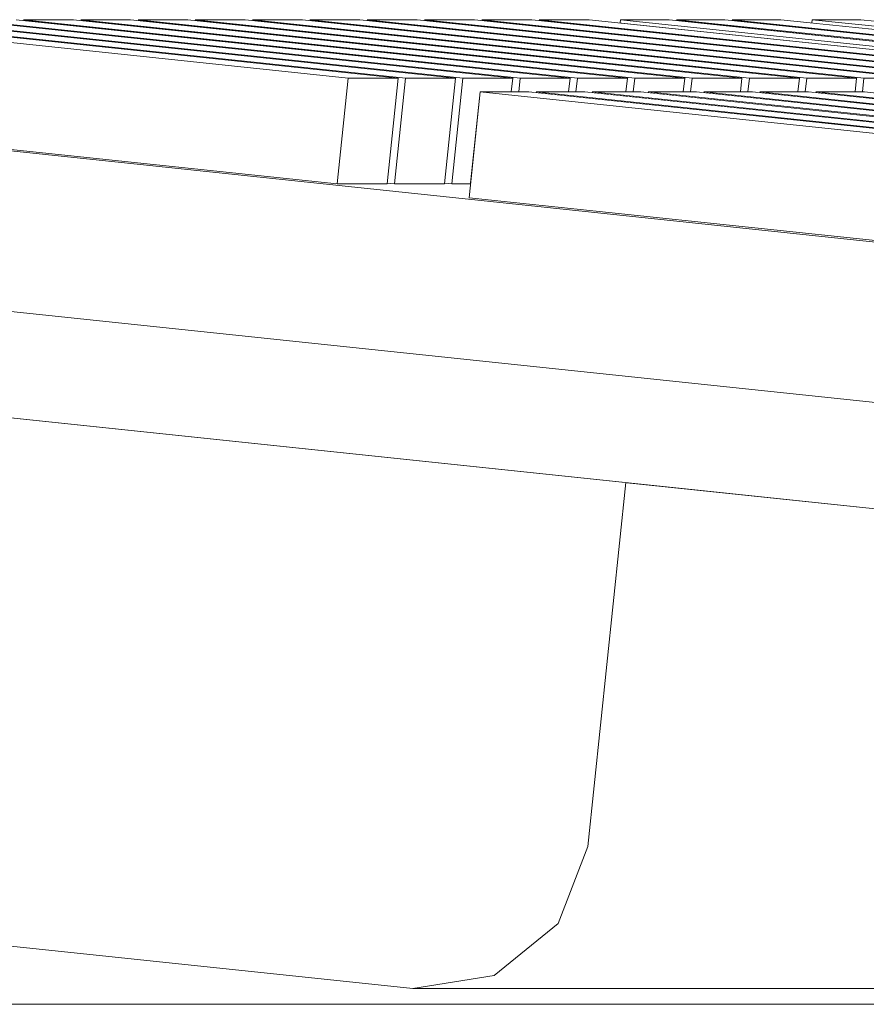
# Model space of a CAD drawing. Header units: millimetres. Extents: x -30280 to 309309, y -17460 to 4378.
# Tile 947 of 1056: x 255132 to 255148, y -12710 to -12691. Entities that reach past the tile are written whole.
import ezdxf

# ---------------------------------------------------------------- set-up
doc = ezdxf.new("R2010")
doc.units = ezdxf.units.MM
doc.header["$MEASUREMENT"] = 0
doc.linetypes.add('Wipeout_Contour', pattern=[1000, 0, -1000])
doc.layers.add('Nuevo_09_EI_Mobiliari general', color=7, linetype='Continuous')
doc.layers.add('Nuevo_09_EI_Mobiliari general_Pluma_Nº__1', color=7, linetype='Continuous', lineweight=5)

# ---------------------------------------------------------------- blocks, each defined once
blk = doc.blocks.new('Elem Sección_528_6', base_point=(235890.588, -13459.976))
at = {"layer": 'Nuevo_09_EI_Mobiliari general_Pluma_Nº__1', "color": 7, "linetype": 'Continuous', "lineweight": 5}
blk.add_line((255404.197, -12709.976), (254654.197, -12709.976), dxfattribs=at)
blk = doc.blocks.new('Elem Sección_534_6', base_point=(235890.588, -13459.976))
at = {"color": 254, "linetype": 'Wipeout_Contour', "lineweight": 0, "ltscale": 1021794.383830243}
blk.add_wipeout([(255137.841, -12692.56), (255138.78, -12692.56), (255128.357, -12691.463), (255127.417, -12691.463)], dxfattribs=at).dxf.layer = 'Nuevo_09_EI_Mobiliari general'
at = {"color": 254, "linetype": 'Wipeout_Contour', "lineweight": 0, "ltscale": 1021877.366396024}
blk.add_wipeout([(255142.346, -12707.007), (255163.582, -12707.007), (255164.068, -12702.377), (255143.064, -12700.166)], dxfattribs=at).dxf.layer = 'Nuevo_09_EI_Mobiliari general'
at = {"color": 254, "linetype": 'Wipeout_Contour', "lineweight": 0, "ltscale": 1021875.763418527}
blk.add_wipeout([(255141.791, -12708.457), (255163.026, -12708.457), (255163.582, -12707.007), (255142.346, -12707.007)], dxfattribs=at).dxf.layer = 'Nuevo_09_EI_Mobiliari general'
at = {"color": 254, "linetype": 'Wipeout_Contour', "lineweight": 0, "ltscale": 1021872.487929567}
blk.add_wipeout([(255140.586, -12709.434), (255161.821, -12709.434), (255163.026, -12708.457), (255141.791, -12708.457)], dxfattribs=at).dxf.layer = 'Nuevo_09_EI_Mobiliari general'
at = {"color": 254, "linetype": 'Wipeout_Contour', "lineweight": 0, "ltscale": 1021867.143227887}
blk.add_wipeout([(255139.054, -12709.677), (255160.29, -12709.677), (255161.821, -12709.434), (255140.586, -12709.434)], dxfattribs=at).dxf.layer = 'Nuevo_09_EI_Mobiliari general'
at = {"color": 254, "linetype": 'Wipeout_Contour', "lineweight": 0, "ltscale": 3065388.268636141}
blk.add_wipeout([(255125.465, -12705.23), (255125.708, -12706.764), (255126.684, -12707.971), (255128.131, -12708.527), (255139.054, -12709.677), (255140.586, -12709.434), (255141.791, -12708.457), (255142.346, -12707.007), (255143.064, -12700.166), (255128.014, -12698.582), (255126.546, -12698.425), (255126.184, -12698.385)], dxfattribs=at).dxf.layer = 'Nuevo_09_EI_Mobiliari general'
at = {"layer": 'Nuevo_09_EI_Mobiliari general_Pluma_Nº__1', "color": 7, "linetype": 'Continuous', "lineweight": 5}
blk.add_line((255139.054, -12709.677), (255160.29, -12709.677), dxfattribs=at)
at = {"color": 254, "linetype": 'Wipeout_Contour', "lineweight": 0, "ltscale": 1277530.008559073}
blk.add_wipeout([(255128.221, -12696.605), (255128.014, -12698.582), (255231.286, -12709.453), (255231.493, -12707.475), (255231.384, -12707.464)], dxfattribs=at).dxf.layer = 'Nuevo_09_EI_Mobiliari general'
at = {"layer": 'Nuevo_09_EI_Mobiliari general_Pluma_Nº__1', "color": 7, "linetype": 'Continuous', "lineweight": 5}
for p, q in [((255139.054, -12709.677), (255128.131, -12708.527)), ((255141.791, -12708.457), (255140.586, -12709.434)), ((255140.586, -12709.434), (255139.054, -12709.677))]:
    blk.add_line(p, q, dxfattribs=at)
at = {"color": 254, "linetype": 'Wipeout_Contour', "lineweight": 0, "ltscale": 1021983.069548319}
blk.add_wipeout([(255128.112, -12696.593), (255231.384, -12707.464), (255231.697, -12704.48), (255128.425, -12693.609)], dxfattribs=at).dxf.layer = 'Nuevo_09_EI_Mobiliari general'
at = {"layer": 'Nuevo_09_EI_Mobiliari general_Pluma_Nº__1', "color": 7, "linetype": 'Continuous', "lineweight": 5}
blk.add_line((255142.346, -12707.007), (255141.791, -12708.457), dxfattribs=at)
at = {"color": 254, "linetype": 'Wipeout_Contour', "lineweight": 0, "ltscale": 24274624.35500605}
blk.add_wipeout([(255123.736, -12693.087), (255124.263, -12693.157), (255125.979, -12693.348), (255128.425, -12693.609), (255231.697, -12704.48), (255234.216, -12704.742), (255236.135, -12704.933), (255236.938, -12705.003), (255260.165, -12705.003), (255259.638, -12704.933), (255257.922, -12704.742), (255255.476, -12704.48), (255255.203, -12704.452), (255255.2, -12704.48), (255254.285, -12704.48), (255254.148, -12704.466), (255254.147, -12704.48), (255253.232, -12704.48), (255253.096, -12704.466), (255253.094, -12704.48), (255251.127, -12704.48), (255250.544, -12704.419), (255250.538, -12704.48), (255249.623, -12704.48), (255249.487, -12704.466), (255249.485, -12704.48), (255248.571, -12704.48), (255248.434, -12704.466), (255248.432, -12704.48), (255247.518, -12704.48), (255246.936, -12704.419), (255246.929, -12704.48), (255245.491, -12704.48), (255245.354, -12704.466), (255245.352, -12704.48), (255244.188, -12704.48), (255244.051, -12704.466), (255244.05, -12704.48), (255242.611, -12704.48), (255242.475, -12704.466), (255242.473, -12704.48), (255236.294, -12704.48), (255236.158, -12704.466), (255236.156, -12704.48), (255234.717, -12704.48), (255234.581, -12704.466), (255234.579, -12704.48), (255233.55, -12704.48), (255233.413, -12704.466), (255233.412, -12704.48), (255231.973, -12704.48), (255213.596, -12702.546), (255213.624, -12702.285), (255213.329, -12702.285), (255213.192, -12702.27), (255213.191, -12702.285), (255212.276, -12702.285), (255212.14, -12702.27), (255212.138, -12702.285), (255211.114, -12702.285), (255195.226, -12700.612), (255195.253, -12700.351), (255194.568, -12700.351), (255194.431, -12700.336), (255194.43, -12700.351), (255192.743, -12700.351), (255176.855, -12698.678), (255176.883, -12698.417), (255176.833, -12698.417), (255176.696, -12698.403), (255176.695, -12698.417), (255175.78, -12698.417), (255175.643, -12698.403), (255175.642, -12698.417), (255174.373, -12698.417), (255158.485, -12696.745), (255158.512, -12696.483), (255158.108, -12696.483), (255157.971, -12696.469), (255157.97, -12696.483), (255157.055, -12696.483), (255156.918, -12696.469), (255156.917, -12696.483), (255156.002, -12696.483), (255140.114, -12694.811), (255140.142, -12694.55), (255139.788, -12694.55), (255139.651, -12694.535), (255139.65, -12694.55), (255138.71, -12694.55), (255138.573, -12694.535), (255138.572, -12694.55), (255137.632, -12694.55), (255127.208, -12693.452), (255127.246, -12693.087)], dxfattribs=at).dxf.layer = 'Nuevo_09_EI_Mobiliari general'
at = {"layer": 'Nuevo_09_EI_Mobiliari general_Pluma_Nº__1', "color": 7, "linetype": 'Continuous', "lineweight": 5}
for p, q in [((255128.112, -12696.593), (255231.384, -12707.464)), ((255128.014, -12698.582), (255231.286, -12709.453)), ((255143.064, -12700.166), (255142.346, -12707.007))]:
    blk.add_line(p, q, dxfattribs=at)
at = {"color": 254, "linetype": 'Wipeout_Contour', "lineweight": 0, "ltscale": 1021815.095344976}
blk.add_wipeout([(255137.632, -12694.55), (255138.572, -12694.55), (255138.78, -12692.56), (255137.841, -12692.56)], dxfattribs=at).dxf.layer = 'Nuevo_09_EI_Mobiliari general'
at = {"color": 254, "linetype": 'Wipeout_Contour', "lineweight": 0, "ltscale": 1021792.287063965}
blk.add_wipeout([(255127.208, -12693.452), (255137.632, -12694.55), (255137.841, -12692.56), (255127.417, -12691.463)], dxfattribs=at).dxf.layer = 'Nuevo_09_EI_Mobiliari general'
at = {"color": 254, "linetype": 'Wipeout_Contour', "lineweight": 0, "ltscale": 1021798.691110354}
blk.add_wipeout([(255129.435, -12691.463), (255128.495, -12691.463), (255138.919, -12692.56), (255139.859, -12692.56)], dxfattribs=at).dxf.layer = 'Nuevo_09_EI_Mobiliari general'
at = {"color": 254, "linetype": 'Wipeout_Contour', "lineweight": 0, "ltscale": 1021819.402624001}
blk.add_wipeout([(255138.919, -12692.56), (255138.71, -12694.55), (255139.65, -12694.55), (255139.859, -12692.56)], dxfattribs=at).dxf.layer = 'Nuevo_09_EI_Mobiliari general'
at = {"color": 254, "linetype": 'Wipeout_Contour', "lineweight": 0, "ltscale": 1532704.243477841}
blk.add_wipeout([(255128.495, -12691.463), (255128.493, -12691.478), (255138.78, -12692.56), (255138.573, -12694.535), (255138.71, -12694.55), (255138.919, -12692.56)], dxfattribs=at).dxf.layer = 'Nuevo_09_EI_Mobiliari general'
at = {"color": 254, "linetype": 'Wipeout_Contour', "lineweight": 0, "ltscale": 1021802.998390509}
blk.add_wipeout([(255139.997, -12692.56), (255140.937, -12692.56), (255130.513, -12691.463), (255129.573, -12691.463)], dxfattribs=at).dxf.layer = 'Nuevo_09_EI_Mobiliari general'
at = {"color": 254, "linetype": 'Wipeout_Contour', "lineweight": 0, "ltscale": 1532735.445176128}
blk.add_wipeout([(255139.997, -12692.56), (255139.788, -12694.55), (255140.142, -12694.55), (255140.323, -12692.822), (255140.909, -12692.822), (255140.937, -12692.56)], dxfattribs=at).dxf.layer = 'Nuevo_09_EI_Mobiliari general'
at = {"color": 254, "linetype": 'Wipeout_Contour', "lineweight": 0, "ltscale": 1532710.704396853}
blk.add_wipeout([(255129.573, -12691.463), (255129.572, -12691.478), (255139.859, -12692.56), (255139.651, -12694.535), (255139.788, -12694.55), (255139.997, -12692.56)], dxfattribs=at).dxf.layer = 'Nuevo_09_EI_Mobiliari general'
at = {"layer": 'Nuevo_09_EI_Mobiliari general_Pluma_Nº__1', "color": 7, "linetype": 'Continuous', "lineweight": 5}
for p, q in [((255127.208, -12693.452), (255137.632, -12694.55)), ((255137.632, -12694.55), (255138.572, -12694.55)), ((255138.573, -12694.535), (255138.71, -12694.55)), ((255138.71, -12694.55), (255139.65, -12694.55)), ((255139.651, -12694.535), (255139.788, -12694.55))]:
    blk.add_line(p, q, dxfattribs=at)
at = {"color": 254, "linetype": 'Wipeout_Contour', "lineweight": 0, "ltscale": 1021807.305670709}
blk.add_wipeout([(255141.075, -12692.56), (255142.015, -12692.56), (255131.591, -12691.463), (255130.651, -12691.463)], dxfattribs=at).dxf.layer = 'Nuevo_09_EI_Mobiliari general'
at = {"color": 254, "linetype": 'Wipeout_Contour', "lineweight": 0, "ltscale": 2043656.540707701}
blk.add_wipeout([(255141.048, -12692.822), (255141.238, -12692.822), (255141.374, -12692.836), (255141.376, -12692.822), (255141.772, -12692.822), (255141.987, -12692.822), (255142.015, -12692.56), (255141.075, -12692.56)], dxfattribs=at).dxf.layer = 'Nuevo_09_EI_Mobiliari general'
at = {"color": 254, "linetype": 'Wipeout_Contour', "lineweight": 0, "ltscale": 1532717.365855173}
blk.add_wipeout([(255130.65, -12691.478), (255140.937, -12692.56), (255140.909, -12692.822), (255141.048, -12692.822), (255141.075, -12692.56), (255130.651, -12691.463)], dxfattribs=at).dxf.layer = 'Nuevo_09_EI_Mobiliari general'
at = {"color": 254, "linetype": 'Wipeout_Contour', "lineweight": 0, "ltscale": 1021811.612950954}
blk.add_wipeout([(255142.153, -12692.56), (255143.093, -12692.56), (255132.669, -12691.463), (255131.729, -12691.463)], dxfattribs=at).dxf.layer = 'Nuevo_09_EI_Mobiliari general'
at = {"color": 254, "linetype": 'Wipeout_Contour', "lineweight": 0, "ltscale": 1788207.008488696}
blk.add_wipeout([(255142.153, -12692.56), (255142.126, -12692.822), (255142.29, -12692.822), (255142.427, -12692.836), (255142.429, -12692.822), (255143.066, -12692.822), (255143.093, -12692.56)], dxfattribs=at).dxf.layer = 'Nuevo_09_EI_Mobiliari general'
at = {"color": 254, "linetype": 'Wipeout_Contour', "lineweight": 0, "ltscale": 1532723.826775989}
blk.add_wipeout([(255131.728, -12691.478), (255142.015, -12692.56), (255141.987, -12692.822), (255142.126, -12692.822), (255142.153, -12692.56), (255131.729, -12691.463)], dxfattribs=at).dxf.layer = 'Nuevo_09_EI_Mobiliari general'
at = {"layer": 'Nuevo_09_EI_Mobiliari general_Pluma_Nº__1', "color": 7, "linetype": 'Continuous', "lineweight": 5}
blk.add_line((255132.669, -12691.463), (255131.729, -12691.463), dxfattribs=at)
at = {"color": 254, "linetype": 'Wipeout_Contour', "lineweight": 0, "ltscale": 1021815.920231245}
blk.add_wipeout([(255143.231, -12692.56), (255144.171, -12692.56), (255133.747, -12691.463), (255132.808, -12691.463)], dxfattribs=at).dxf.layer = 'Nuevo_09_EI_Mobiliari general'
at = {"color": 254, "linetype": 'Wipeout_Contour', "lineweight": 0, "ltscale": 1788214.548790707}
blk.add_wipeout([(255143.204, -12692.822), (255143.343, -12692.822), (255143.48, -12692.836), (255143.482, -12692.822), (255144.144, -12692.822), (255144.171, -12692.56), (255143.231, -12692.56)], dxfattribs=at).dxf.layer = 'Nuevo_09_EI_Mobiliari general'
at = {"color": 254, "linetype": 'Wipeout_Contour', "lineweight": 0, "ltscale": 1532730.287695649}
blk.add_wipeout([(255132.806, -12691.478), (255143.093, -12692.56), (255143.066, -12692.822), (255143.204, -12692.822), (255143.231, -12692.56), (255132.808, -12691.463)], dxfattribs=at).dxf.layer = 'Nuevo_09_EI_Mobiliari general'
at = {"layer": 'Nuevo_09_EI_Mobiliari general_Pluma_Nº__1', "color": 7, "linetype": 'Continuous', "lineweight": 5}
blk.add_line((255133.747, -12691.463), (255132.808, -12691.463), dxfattribs=at)
at = {"color": 254, "linetype": 'Wipeout_Contour', "lineweight": 0, "ltscale": 1021820.22751158}
blk.add_wipeout([(255144.309, -12692.56), (255145.249, -12692.56), (255134.826, -12691.463), (255133.886, -12691.463)], dxfattribs=at).dxf.layer = 'Nuevo_09_EI_Mobiliari general'
at = {"color": 254, "linetype": 'Wipeout_Contour', "lineweight": 0, "ltscale": 1788222.089088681}
blk.add_wipeout([(255144.282, -12692.822), (255144.396, -12692.822), (255144.533, -12692.836), (255144.534, -12692.822), (255145.222, -12692.822), (255145.249, -12692.56), (255144.309, -12692.56)], dxfattribs=at).dxf.layer = 'Nuevo_09_EI_Mobiliari general'
at = {"color": 254, "linetype": 'Wipeout_Contour', "lineweight": 0, "ltscale": 1532736.748615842}
blk.add_wipeout([(255133.884, -12691.478), (255144.171, -12692.56), (255144.144, -12692.822), (255144.282, -12692.822), (255144.309, -12692.56), (255133.886, -12691.463)], dxfattribs=at).dxf.layer = 'Nuevo_09_EI_Mobiliari general'
at = {"layer": 'Nuevo_09_EI_Mobiliari general_Pluma_Nº__1', "color": 7, "linetype": 'Continuous', "lineweight": 5}
blk.add_line((255134.826, -12691.463), (255133.886, -12691.463), dxfattribs=at)
at = {"color": 254, "linetype": 'Wipeout_Contour', "lineweight": 0, "ltscale": 1021824.53479196}
blk.add_wipeout([(255145.388, -12692.56), (255146.328, -12692.56), (255135.904, -12691.463), (255134.964, -12691.463)], dxfattribs=at).dxf.layer = 'Nuevo_09_EI_Mobiliari general'
at = {"color": 254, "linetype": 'Wipeout_Contour', "lineweight": 0, "ltscale": 1788229.629391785}
blk.add_wipeout([(255145.36, -12692.822), (255145.449, -12692.822), (255145.586, -12692.836), (255145.587, -12692.822), (255146.3, -12692.822), (255146.328, -12692.56), (255145.388, -12692.56)], dxfattribs=at).dxf.layer = 'Nuevo_09_EI_Mobiliari general'
at = {"color": 254, "linetype": 'Wipeout_Contour', "lineweight": 0, "ltscale": 1532743.209535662}
blk.add_wipeout([(255134.962, -12691.478), (255145.249, -12692.56), (255145.222, -12692.822), (255145.36, -12692.822), (255145.388, -12692.56), (255134.964, -12691.463)], dxfattribs=at).dxf.layer = 'Nuevo_09_EI_Mobiliari general'
at = {"layer": 'Nuevo_09_EI_Mobiliari general_Pluma_Nº__1', "color": 7, "linetype": 'Continuous', "lineweight": 5}
blk.add_line((255135.904, -12691.463), (255134.964, -12691.463), dxfattribs=at)
at = {"color": 254, "linetype": 'Wipeout_Contour', "lineweight": 0, "ltscale": 1021828.842072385}
blk.add_wipeout([(255146.466, -12692.56), (255147.406, -12692.56), (255136.982, -12691.463), (255136.042, -12691.463)], dxfattribs=at).dxf.layer = 'Nuevo_09_EI_Mobiliari general'
at = {"color": 254, "linetype": 'Wipeout_Contour', "lineweight": 0, "ltscale": 1788237.169692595}
blk.add_wipeout([(255146.438, -12692.822), (255146.502, -12692.822), (255146.639, -12692.836), (255146.64, -12692.822), (255147.378, -12692.822), (255147.406, -12692.56), (255146.466, -12692.56)], dxfattribs=at).dxf.layer = 'Nuevo_09_EI_Mobiliari general'
at = {"color": 254, "linetype": 'Wipeout_Contour', "lineweight": 0, "ltscale": 1532749.670456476}
blk.add_wipeout([(255136.04, -12691.478), (255146.328, -12692.56), (255146.3, -12692.822), (255146.438, -12692.822), (255146.466, -12692.56), (255136.042, -12691.463)], dxfattribs=at).dxf.layer = 'Nuevo_09_EI_Mobiliari general'
at = {"layer": 'Nuevo_09_EI_Mobiliari general_Pluma_Nº__1', "color": 7, "linetype": 'Continuous', "lineweight": 5}
blk.add_line((255136.982, -12691.463), (255136.042, -12691.463), dxfattribs=at)
at = {"color": 254, "linetype": 'Wipeout_Contour', "lineweight": 0, "ltscale": 1021833.149352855}
blk.add_wipeout([(255147.544, -12692.56), (255148.484, -12692.56), (255138.06, -12691.463), (255137.12, -12691.463)], dxfattribs=at).dxf.layer = 'Nuevo_09_EI_Mobiliari general'
at = {"color": 254, "linetype": 'Wipeout_Contour', "lineweight": 0, "ltscale": 1788244.709994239}
blk.add_wipeout([(255147.516, -12692.822), (255147.555, -12692.822), (255147.691, -12692.836), (255147.693, -12692.822), (255148.456, -12692.822), (255148.484, -12692.56), (255147.544, -12692.56)], dxfattribs=at).dxf.layer = 'Nuevo_09_EI_Mobiliari general'
at = {"color": 254, "linetype": 'Wipeout_Contour', "lineweight": 0, "ltscale": 1532756.131375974}
blk.add_wipeout([(255137.119, -12691.478), (255147.406, -12692.56), (255147.378, -12692.822), (255147.516, -12692.822), (255147.544, -12692.56), (255137.12, -12691.463)], dxfattribs=at).dxf.layer = 'Nuevo_09_EI_Mobiliari general'
at = {"layer": 'Nuevo_09_EI_Mobiliari general_Pluma_Nº__1', "color": 7, "linetype": 'Continuous', "lineweight": 5}
for p, q in [((255127.417, -12691.463), (255137.841, -12692.56)), ((255138.06, -12691.463), (255137.12, -12691.463)), ((255137.632, -12694.55), (255137.841, -12692.56))]:
    blk.add_line(p, q, dxfattribs=at)
at = {"color": 254, "linetype": 'Wipeout_Contour', "lineweight": 0, "ltscale": 1021837.45663337}
blk.add_wipeout([(255148.622, -12692.56), (255149.562, -12692.56), (255139.138, -12691.463), (255138.198, -12691.463)], dxfattribs=at).dxf.layer = 'Nuevo_09_EI_Mobiliari general'
at = {"color": 254, "linetype": 'Wipeout_Contour', "lineweight": 0, "ltscale": 1532762.592296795}
blk.add_wipeout([(255138.197, -12691.478), (255148.484, -12692.56), (255148.456, -12692.822), (255148.595, -12692.822), (255148.622, -12692.56), (255138.198, -12691.463)], dxfattribs=at).dxf.layer = 'Nuevo_09_EI_Mobiliari general'
at = {"layer": 'Nuevo_09_EI_Mobiliari general_Pluma_Nº__1', "color": 7, "linetype": 'Continuous', "lineweight": 5}
for p, q in [((255138.78, -12692.56), (255128.357, -12691.463)), ((255128.495, -12691.463), (255138.919, -12692.56)), ((255139.138, -12691.463), (255138.198, -12691.463)), ((255137.841, -12692.56), (255138.78, -12692.56)), ((255138.572, -12694.55), (255138.78, -12692.56)), ((255138.71, -12694.55), (255138.919, -12692.56))]:
    blk.add_line(p, q, dxfattribs=at)
at = {"color": 254, "linetype": 'Wipeout_Contour', "lineweight": 0, "ltscale": 1021841.76391393}
blk.add_wipeout([(255149.7, -12692.56), (255150.64, -12692.56), (255140.216, -12691.463), (255139.276, -12691.463)], dxfattribs=at).dxf.layer = 'Nuevo_09_EI_Mobiliari general'
at = {"color": 254, "linetype": 'Wipeout_Contour', "lineweight": 0, "ltscale": 1788233.759803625}
blk.add_wipeout([(255139.275, -12691.478), (255149.562, -12692.56), (255149.535, -12692.822), (255149.66, -12692.822), (255149.673, -12692.823), (255149.7, -12692.56), (255139.276, -12691.463)], dxfattribs=at).dxf.layer = 'Nuevo_09_EI_Mobiliari general'
at = {"layer": 'Nuevo_09_EI_Mobiliari general_Pluma_Nº__1', "color": 7, "linetype": 'Continuous', "lineweight": 5}
for p, q in [((255139.859, -12692.56), (255129.435, -12691.463)), ((255129.573, -12691.463), (255139.997, -12692.56)), ((255140.216, -12691.463), (255139.276, -12691.463)), ((255138.919, -12692.56), (255139.859, -12692.56)), ((255139.65, -12694.55), (255139.859, -12692.56)), ((255139.788, -12694.55), (255139.997, -12692.56))]:
    blk.add_line(p, q, dxfattribs=at)
at = {"color": 254, "linetype": 'Wipeout_Contour', "lineweight": 0, "ltscale": 1021846.071194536}
blk.add_wipeout([(255141.295, -12691.463), (255140.355, -12691.463), (255150.778, -12692.56), (255151.718, -12692.56)], dxfattribs=at).dxf.layer = 'Nuevo_09_EI_Mobiliari general'
at = {"color": 254, "linetype": 'Wipeout_Contour', "lineweight": 0, "ltscale": 1788241.274226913}
blk.add_wipeout([(255140.353, -12691.478), (255150.64, -12692.56), (255150.613, -12692.822), (255150.713, -12692.822), (255150.751, -12692.826), (255150.778, -12692.56), (255140.355, -12691.463)], dxfattribs=at).dxf.layer = 'Nuevo_09_EI_Mobiliari general'
at = {"layer": 'Nuevo_09_EI_Mobiliari general_Pluma_Nº__1', "color": 7, "linetype": 'Continuous', "lineweight": 5}
for p, q in [((255140.937, -12692.56), (255130.513, -12691.463)), ((255130.651, -12691.463), (255141.075, -12692.56)), ((255141.295, -12691.463), (255140.355, -12691.463)), ((255139.997, -12692.56), (255140.937, -12692.56))]:
    blk.add_line(p, q, dxfattribs=at)
at = {"color": 254, "linetype": 'Wipeout_Contour', "lineweight": 0, "ltscale": 1021850.378475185}
blk.add_wipeout([(255151.857, -12692.56), (255152.796, -12692.56), (255142.373, -12691.463), (255141.433, -12691.463)], dxfattribs=at).dxf.layer = 'Nuevo_09_EI_Mobiliari general'
at = {"color": 254, "linetype": 'Wipeout_Contour', "lineweight": 0, "ltscale": 1788248.788652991}
blk.add_wipeout([(255141.433, -12691.463), (255141.431, -12691.478), (255151.718, -12692.56), (255151.691, -12692.822), (255151.766, -12692.822), (255151.828, -12692.828), (255151.857, -12692.56)], dxfattribs=at).dxf.layer = 'Nuevo_09_EI_Mobiliari general'
at = {"layer": 'Nuevo_09_EI_Mobiliari general_Pluma_Nº__1', "color": 7, "linetype": 'Continuous', "lineweight": 5}
for p, q in [((255142.015, -12692.56), (255131.591, -12691.463)), ((255131.729, -12691.463), (255142.153, -12692.56)), ((255142.373, -12691.463), (255141.433, -12691.463)), ((255141.075, -12692.56), (255142.015, -12692.56))]:
    blk.add_line(p, q, dxfattribs=at)
at = {"color": 254, "linetype": 'Wipeout_Contour', "lineweight": 0, "ltscale": 1021870.851871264}
blk.add_wipeout([(255156.994, -12692.56), (255157.908, -12692.56), (255147.485, -12691.463), (255146.57, -12691.463)], dxfattribs=at).dxf.layer = 'Nuevo_09_EI_Mobiliari general'
at = {"color": 254, "linetype": 'Wipeout_Contour', "lineweight": 0, "ltscale": 1021857.136708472}
blk.add_wipeout([(255156.211, -12694.494), (255157.126, -12694.494), (255141.238, -12692.822), (255140.323, -12692.822)], dxfattribs=at).dxf.layer = 'Nuevo_09_EI_Mobiliari general'
at = {"color": 254, "linetype": 'Wipeout_Contour', "lineweight": 0, "ltscale": 1021855.090503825}
blk.add_wipeout([(255140.114, -12694.811), (255156.002, -12696.483), (255156.211, -12694.494), (255140.323, -12692.822)], dxfattribs=at).dxf.layer = 'Nuevo_09_EI_Mobiliari general'
at = {"layer": 'Nuevo_09_EI_Mobiliari general_Pluma_Nº__1', "color": 7, "linetype": 'Continuous', "lineweight": 5}
for p, q in [((255140.909, -12692.822), (255140.937, -12692.56)), ((255141.048, -12692.822), (255141.075, -12692.56)), ((255140.114, -12694.811), (255140.323, -12692.822)), ((255141.238, -12692.822), (255140.323, -12692.822)), ((255139.788, -12694.55), (255140.142, -12694.55))]:
    blk.add_line(p, q, dxfattribs=at)
at = {"color": 254, "linetype": 'Wipeout_Contour', "lineweight": 0, "ltscale": 1021861.342892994}
blk.add_wipeout([(255142.29, -12692.822), (255141.376, -12692.822), (255157.264, -12694.494), (255158.178, -12694.494)], dxfattribs=at).dxf.layer = 'Nuevo_09_EI_Mobiliari general'
at = {"color": 254, "linetype": 'Wipeout_Contour', "lineweight": 0, "ltscale": 1532803.770363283}
blk.add_wipeout([(255141.376, -12692.822), (255141.374, -12692.836), (255157.126, -12694.494), (255156.918, -12696.469), (255157.055, -12696.483), (255157.264, -12694.494)], dxfattribs=at).dxf.layer = 'Nuevo_09_EI_Mobiliari general'
at = {"layer": 'Nuevo_09_EI_Mobiliari general_Pluma_Nº__1', "color": 7, "linetype": 'Continuous', "lineweight": 5}
for p, q in [((255141.987, -12692.822), (255142.015, -12692.56)), ((255142.126, -12692.822), (255142.153, -12692.56)), ((255142.29, -12692.822), (255141.376, -12692.822))]:
    blk.add_line(p, q, dxfattribs=at)
at = {"color": 254, "linetype": 'Wipeout_Contour', "lineweight": 0, "ltscale": 1021865.54907755}
blk.add_wipeout([(255158.317, -12694.494), (255159.231, -12694.494), (255143.343, -12692.822), (255142.429, -12692.822)], dxfattribs=at).dxf.layer = 'Nuevo_09_EI_Mobiliari general'
at = {"color": 254, "linetype": 'Wipeout_Contour', "lineweight": 0, "ltscale": 1532810.079639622}
blk.add_wipeout([(255142.429, -12692.822), (255142.427, -12692.836), (255158.178, -12694.494), (255157.971, -12696.469), (255158.108, -12696.483), (255158.317, -12694.494)], dxfattribs=at).dxf.layer = 'Nuevo_09_EI_Mobiliari general'
at = {"color": 254, "linetype": 'Wipeout_Contour', "lineweight": 0, "ltscale": 1021869.755262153}
blk.add_wipeout([(255159.37, -12694.494), (255160.284, -12694.494), (255144.396, -12692.822), (255143.482, -12692.822)], dxfattribs=at).dxf.layer = 'Nuevo_09_EI_Mobiliari general'
at = {"color": 254, "linetype": 'Wipeout_Contour', "lineweight": 0, "ltscale": 1532816.596807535}
blk.add_wipeout([(255143.48, -12692.836), (255159.231, -12694.494), (255159.204, -12694.756), (255159.342, -12694.756), (255159.37, -12694.494), (255143.482, -12692.822)], dxfattribs=at).dxf.layer = 'Nuevo_09_EI_Mobiliari general'
at = {"color": 254, "linetype": 'Wipeout_Contour', "lineweight": 0, "ltscale": 1021873.961446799}
blk.add_wipeout([(255160.422, -12694.494), (255161.337, -12694.494), (255145.449, -12692.822), (255144.534, -12692.822)], dxfattribs=at).dxf.layer = 'Nuevo_09_EI_Mobiliari general'
at = {"color": 254, "linetype": 'Wipeout_Contour', "lineweight": 0, "ltscale": 1532822.906084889}
blk.add_wipeout([(255144.533, -12692.836), (255160.284, -12694.494), (255160.257, -12694.756), (255160.395, -12694.756), (255160.422, -12694.494), (255144.534, -12692.822)], dxfattribs=at).dxf.layer = 'Nuevo_09_EI_Mobiliari general'
at = {"color": 254, "linetype": 'Wipeout_Contour', "lineweight": 0, "ltscale": 1021878.167631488}
blk.add_wipeout([(255161.475, -12694.494), (255162.39, -12694.494), (255146.502, -12692.822), (255145.587, -12692.822)], dxfattribs=at).dxf.layer = 'Nuevo_09_EI_Mobiliari general'
at = {"color": 254, "linetype": 'Wipeout_Contour', "lineweight": 0, "ltscale": 1532829.215360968}
blk.add_wipeout([(255145.586, -12692.836), (255161.337, -12694.494), (255161.31, -12694.756), (255161.448, -12694.756), (255161.475, -12694.494), (255145.587, -12692.822)], dxfattribs=at).dxf.layer = 'Nuevo_09_EI_Mobiliari general'
at = {"color": 254, "linetype": 'Wipeout_Contour', "lineweight": 0, "ltscale": 1021882.373816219}
blk.add_wipeout([(255162.528, -12694.494), (255163.443, -12694.494), (255147.555, -12692.822), (255146.64, -12692.822)], dxfattribs=at).dxf.layer = 'Nuevo_09_EI_Mobiliari general'
at = {"color": 254, "linetype": 'Wipeout_Contour', "lineweight": 0, "ltscale": 1532835.524638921}
blk.add_wipeout([(255146.639, -12692.836), (255162.39, -12694.494), (255162.362, -12694.756), (255162.501, -12694.756), (255162.528, -12694.494), (255146.64, -12692.822)], dxfattribs=at).dxf.layer = 'Nuevo_09_EI_Mobiliari general'
at = {"layer": 'Nuevo_09_EI_Mobiliari general_Pluma_Nº__1', "color": 7, "linetype": 'Continuous', "lineweight": 5}
for p, q in [((255128.425, -12693.609), (255231.697, -12704.48)), ((255140.114, -12694.811), (255156.002, -12696.483))]:
    blk.add_line(p, q, dxfattribs=at)
at = {"color": 254, "linetype": 'Wipeout_Contour', "lineweight": 0, "ltscale": 2299227.700874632}
blk.add_wipeout([(255146.564, -12691.525), (255156.405, -12692.56), (255156.378, -12692.822), (255156.782, -12692.822), (255156.919, -12692.836), (255156.92, -12692.822), (255156.966, -12692.822), (255156.994, -12692.56), (255146.57, -12691.463)], dxfattribs=at).dxf.layer = 'Nuevo_09_EI_Mobiliari general'
at = {"color": 254, "linetype": 'Wipeout_Contour', "lineweight": 0, "ltscale": 1021856.434260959}
blk.add_wipeout([(255153.385, -12692.56), (255154.3, -12692.56), (255143.876, -12691.463), (255142.961, -12691.463)], dxfattribs=at).dxf.layer = 'Nuevo_09_EI_Mobiliari general'
at = {"color": 254, "linetype": 'Wipeout_Contour', "lineweight": 0, "ltscale": 2299194.301533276}
blk.add_wipeout([(255142.955, -12691.525), (255152.796, -12692.56), (255152.769, -12692.822), (255152.819, -12692.822), (255152.956, -12692.836), (255152.957, -12692.822), (255153.358, -12692.822), (255153.385, -12692.56), (255142.961, -12691.463)], dxfattribs=at).dxf.layer = 'Nuevo_09_EI_Mobiliari general'
at = {"layer": 'Nuevo_09_EI_Mobiliari general_Pluma_Nº__1', "color": 7, "linetype": 'Continuous', "lineweight": 5}
for p, q in [((255143.093, -12692.56), (255132.669, -12691.463)), ((255132.808, -12691.463), (255143.231, -12692.56)), ((255142.955, -12691.525), (255142.961, -12691.463)), ((255143.876, -12691.463), (255142.961, -12691.463)), ((255142.153, -12692.56), (255143.093, -12692.56)), ((255143.066, -12692.822), (255143.093, -12692.56)), ((255143.204, -12692.822), (255143.231, -12692.56)), ((255143.343, -12692.822), (255142.429, -12692.822))]:
    blk.add_line(p, q, dxfattribs=at)
at = {"color": 254, "linetype": 'Wipeout_Contour', "lineweight": 0, "ltscale": 1021860.640446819}
blk.add_wipeout([(255154.438, -12692.56), (255155.352, -12692.56), (255144.929, -12691.463), (255144.014, -12691.463)], dxfattribs=at).dxf.layer = 'Nuevo_09_EI_Mobiliari general'
at = {"color": 254, "linetype": 'Wipeout_Contour', "lineweight": 0, "ltscale": 1532797.443835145}
blk.add_wipeout([(255144.013, -12691.478), (255154.3, -12692.56), (255154.272, -12692.822), (255154.41, -12692.822), (255154.438, -12692.56), (255144.014, -12691.463)], dxfattribs=at).dxf.layer = 'Nuevo_09_EI_Mobiliari general'
at = {"layer": 'Nuevo_09_EI_Mobiliari general_Pluma_Nº__1', "color": 7, "linetype": 'Continuous', "lineweight": 5}
for p, q in [((255144.171, -12692.56), (255133.747, -12691.463)), ((255133.886, -12691.463), (255144.309, -12692.56)), ((255144.929, -12691.463), (255144.014, -12691.463)), ((255143.231, -12692.56), (255144.171, -12692.56)), ((255144.144, -12692.822), (255144.171, -12692.56)), ((255144.282, -12692.822), (255144.309, -12692.56)), ((255144.396, -12692.822), (255143.482, -12692.822))]:
    blk.add_line(p, q, dxfattribs=at)
at = {"color": 254, "linetype": 'Wipeout_Contour', "lineweight": 0, "ltscale": 1021864.846632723}
blk.add_wipeout([(255155.491, -12692.56), (255156.405, -12692.56), (255145.982, -12691.463), (255145.067, -12691.463)], dxfattribs=at).dxf.layer = 'Nuevo_09_EI_Mobiliari general'
at = {"color": 254, "linetype": 'Wipeout_Contour', "lineweight": 0, "ltscale": 1532803.750388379}
blk.add_wipeout([(255145.067, -12691.463), (255145.065, -12691.478), (255155.352, -12692.56), (255155.325, -12692.827), (255155.461, -12692.841), (255155.491, -12692.56)], dxfattribs=at).dxf.layer = 'Nuevo_09_EI_Mobiliari general'
at = {"layer": 'Nuevo_09_EI_Mobiliari general_Pluma_Nº__1', "color": 7, "linetype": 'Continuous', "lineweight": 5}
for p, q in [((255145.249, -12692.56), (255134.826, -12691.463)), ((255134.964, -12691.463), (255145.388, -12692.56)), ((255146.328, -12692.56), (255135.904, -12691.463)), ((255136.042, -12691.463), (255146.466, -12692.56)), ((255147.406, -12692.56), (255136.982, -12691.463)), ((255137.12, -12691.463), (255147.544, -12692.56)), ((255148.484, -12692.56), (255138.06, -12691.463)), ((255138.198, -12691.463), (255148.622, -12692.56)), ((255149.562, -12692.56), (255139.138, -12691.463)), ((255139.276, -12691.463), (255149.7, -12692.56)), ((255150.64, -12692.56), (255140.216, -12691.463)), ((255140.355, -12691.463), (255150.778, -12692.56)), ((255151.718, -12692.56), (255141.295, -12691.463)), ((255141.433, -12691.463), (255151.857, -12692.56)), ((255152.796, -12692.56), (255142.373, -12691.463)), ((255142.961, -12691.463), (255153.385, -12692.56)), ((255154.3, -12692.56), (255143.876, -12691.463)), ((255144.014, -12691.463), (255154.438, -12692.56)), ((255155.352, -12692.56), (255144.929, -12691.463)), ((255145.982, -12691.463), (255145.067, -12691.463)), ((255145.067, -12691.463), (255155.491, -12692.56)), ((255156.405, -12692.56), (255145.982, -12691.463)), ((255146.564, -12691.525), (255146.57, -12691.463)), ((255147.485, -12691.463), (255146.57, -12691.463)), ((255146.57, -12691.463), (255156.994, -12692.56)), ((255157.908, -12692.56), (255147.485, -12691.463)), ((255144.309, -12692.56), (255145.249, -12692.56)), ((255145.222, -12692.822), (255145.249, -12692.56)), ((255145.36, -12692.822), (255145.388, -12692.56)), ((255145.388, -12692.56), (255146.328, -12692.56)), ((255146.3, -12692.822), (255146.328, -12692.56)), ((255146.438, -12692.822), (255146.466, -12692.56)), ((255146.466, -12692.56), (255147.406, -12692.56)), ((255147.378, -12692.822), (255147.406, -12692.56)), ((255147.516, -12692.822), (255147.544, -12692.56)), ((255147.544, -12692.56), (255148.484, -12692.56)), ((255140.323, -12692.822), (255156.211, -12694.494)), ((255157.126, -12694.494), (255141.238, -12692.822)), ((255141.376, -12692.822), (255157.264, -12694.494)), ((255158.178, -12694.494), (255142.29, -12692.822)), ((255142.429, -12692.822), (255158.317, -12694.494)), ((255159.231, -12694.494), (255143.343, -12692.822)), ((255143.482, -12692.822), (255159.37, -12694.494)), ((255160.284, -12694.494), (255144.396, -12692.822)), ((255145.449, -12692.822), (255144.534, -12692.822)), ((255144.534, -12692.822), (255160.422, -12694.494)), ((255161.337, -12694.494), (255145.449, -12692.822)), ((255146.502, -12692.822), (255145.587, -12692.822)), ((255145.587, -12692.822), (255161.475, -12694.494)), ((255162.39, -12694.494), (255146.502, -12692.822)), ((255147.555, -12692.822), (255146.64, -12692.822)), ((255146.64, -12692.822), (255162.528, -12694.494)), ((255163.443, -12694.494), (255147.555, -12692.822))]:
    blk.add_line(p, q, dxfattribs=at)

msp = doc.modelspace()

# ---------------------------------------------------------------- block references
at = {"layer": 'Nuevo_09_EI_Mobiliari general', "lineweight": 0}
for name in ['Elem Sección_534_6', 'Elem Sección_528_6']:
    msp.add_blockref(name, (235890.588, -13459.976), dxfattribs=at)

doc.saveas('drawing.dxf')
